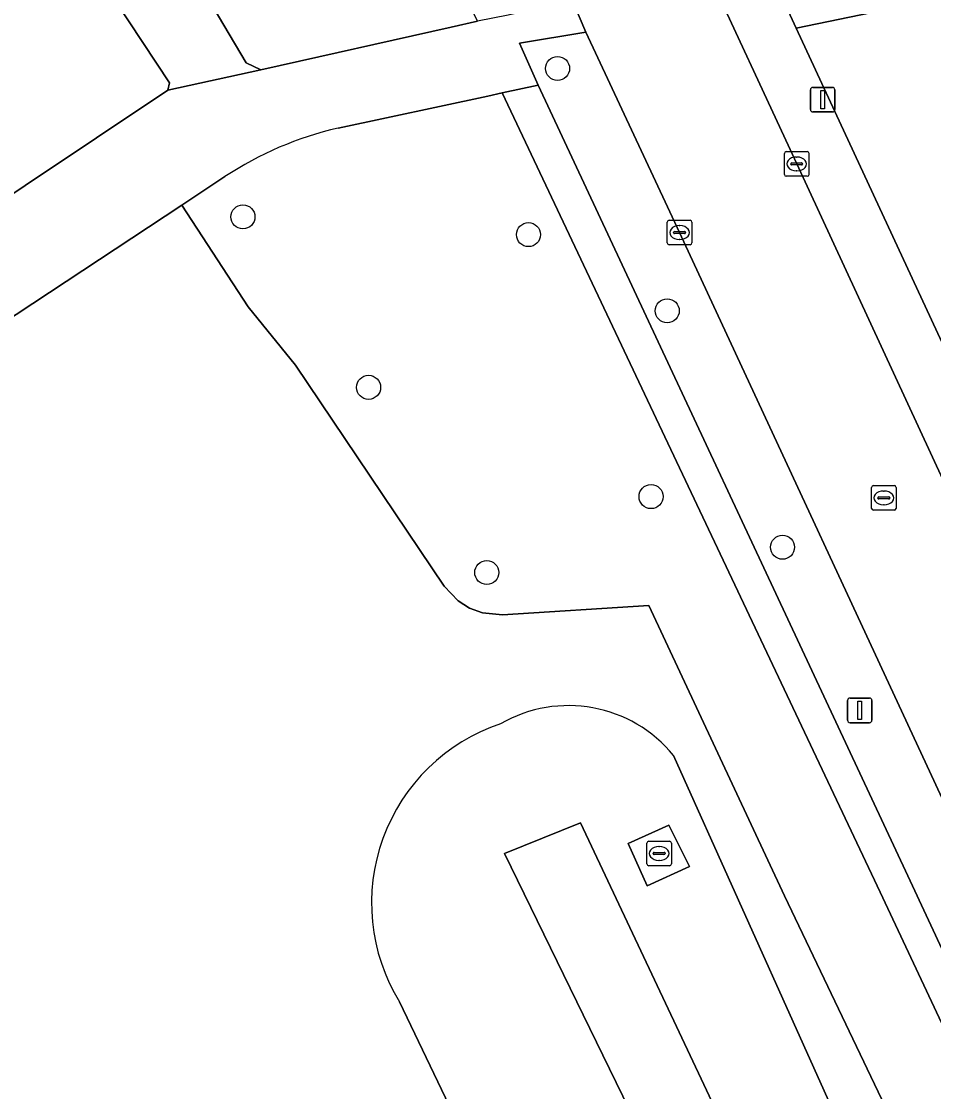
# Model space of a CAD drawing. Extents: x 160030 to 160839, y 385325 to 386450.
# Drawn here: x 160597.28 to 160634.37, y 385742.04 to 385785.59 of the extents above; entities that cross this region are included whole.
import ezdxf

# ---------------------------------------------------------------- set-up
doc = ezdxf.new("R2010")
doc.units = 0
for name, color, linetype in [('IMGEO_Boom', 7, 'Continuous'), ('IMGEO_Groenvoorziening', 7, 'Continuous'), ('IMGEO_Kolk', 7, 'Continuous'), ('IMGEO_Lichtmast', 7, 'Continuous'), ('IMGEO_Oever', 7, 'Continuous'), ('IMGEO_Rijbaan_lokaal_open', 7, 'Continuous'), ('IMGEO_Rioolput', 7, 'Continuous'), ('IMGEO_Terreindeel_open', 7, 'Continuous'), ('IMGEO_Voetpad_halfverhard', 7, 'Continuous'), ('IMGEO_Voetpad_open', 7, 'Continuous'), ('IMGEO_Waterloop', 7, 'Continuous')]:
    doc.layers.add(name, color=color, linetype=linetype)

msp = doc.modelspace()

# ---------------------------------------------------------------- linework, layer by layer
at = {"layer": 'IMGEO_Boom'}
for centre in [(160619.079, 385783.672), (160606.287, 385777.634), (160617.895, 385776.91), (160623.538, 385773.81), (160611.395, 385770.696), (160622.879, 385766.25), (160628.226, 385764.19), (160616.2, 385763.16)]:
    msp.add_circle(centre, 0.489, dxfattribs=at)
at = {"layer": 'IMGEO_Groenvoorziening'}
for points in [[(160608.603, 385800.728), (160605.205, 385808.112), (160605.236, 385808.373), (160602.198, 385814.932), (160601.945, 385814.807), (160599.314, 385813.48), (160600.376, 385811.614), (160598.407, 385810.287), (160599.706, 385808.341), (160604.796, 385800.542), (160602.347, 385798.884), (160603.39, 385797.126), (160604.875, 385798.105), (160606.487, 385795.657), (160605.025, 385794.694), (160607.087, 385791.567), (160608.677, 385789.156), (160606.224, 385787.538), (160604.814, 385786.608), (160606.411, 385783.895), (160607.02, 385783.623), (160614.757, 385785.346), (160615.819, 385785.591)], [(160584.442, 385811.61), (160584.189, 385811.768), (160557.602, 385794.113), (160557.366, 385793.949), (160558.205, 385792.74), (160563.335, 385785.103), (160576.624, 385764.989), (160577.108, 385765.334), (160603.236, 385782.792), (160603.296, 385783.088)], [(160624.04, 385776.996), (160620.234, 385785.144), (160617.527, 385784.695), (160618.289, 385782.992), (160633.327, 385750.814), (160638.077, 385740.604), (160640.376, 385741.653), (160635.598, 385752.067)], [(160622.794, 385761.817), (160616.833, 385761.444), (160616.025, 385761.518), (160615.504, 385761.708), (160615.034, 385762.002), (160614.469, 385762.609), (160608.419, 385771.595), (160606.504, 385773.97), (160603.801, 385778.112), (160578.877, 385761.661), (160586.589, 385750), (160608.557, 385716.72), (160610.848, 385713.211), (160621.871, 385718.226), (160639.731, 385726.111), (160637.822, 385730.081), (160628.303, 385750)]]:
    msp.add_lwpolyline(points, close=True, dxfattribs=at)
for points in [[(160652.559, 385785.062), (160655.035, 385785.583), (160653.909, 385790.747), (160640.551, 385787.76), (160628.775, 385785.314), (160637.433, 385766.658), (160652.572, 385733.759)], [(160605.555, 385779.27), (160603.801, 385778.112), (160606.504, 385773.97), (160608.419, 385771.595), (160614.469, 385762.609), (160615.034, 385762.002), (160615.504, 385761.708), (160616.025, 385761.518), (160616.833, 385761.444), (160622.794, 385761.817), (160628.303, 385750), (160637.822, 385730.081), (160639.731, 385726.111), (160642.831, 385727.48), (160632.198, 385750.155), (160616.832, 385782.684)], [(160616.832, 385782.684), (160616.244, 385782.538), (160610.152, 385781.242)], [(160623.797, 385755.709), (160634.36, 385732.17)], [(160622.286, 385725.557), (160612.648, 385745.696)]]:
    msp.add_lwpolyline(points, dxfattribs=at)
for centre, radius, start, end in [((160613.254, 385767.666), 13.926, 102.8716, 123.5647), ((160619.523, 385752.237), 5.507, 39.0892, 120.1005), ((160619.196, 385749.714), 7.683, 108.4775, 211.5376)]:
    msp.add_arc(centre, radius, start, end, dxfattribs=at)
at = {"layer": 'IMGEO_Kolk'}
for p, q in [((160628.301, 385779.361), (160628.301, 385780.213)), ((160628.376, 385780.287), (160629.228, 385780.287)), ((160628.789, 385780.067), (160628.814, 385780.067)), ((160629.302, 385780.213), (160629.302, 385779.361)), ((160628.56, 385779.781), (160628.56, 385779.793)), ((160628.998, 385779.744), (160628.6, 385779.744)), ((160628.603, 385779.83), (160629.001, 385779.83)), ((160629.044, 385779.793), (160629.044, 385779.781)), ((160629.228, 385779.287), (160628.376, 385779.287)), ((160628.812, 385779.507), (160628.787, 385779.507)), ((160623.614, 385777.496), (160624.466, 385777.496)), ((160623.539, 385776.57), (160623.539, 385777.422)), ((160623.798, 385776.99), (160623.798, 385777.002)), ((160623.841, 385777.039), (160624.239, 385777.039)), ((160624.027, 385777.276), (160624.052, 385777.276)), ((160624.282, 385777.002), (160624.282, 385776.99)), ((160624.54, 385777.422), (160624.54, 385776.57)), ((160624.236, 385776.953), (160623.838, 385776.953)), ((160624.05, 385776.716), (160624.025, 385776.716)), ((160624.466, 385776.496), (160623.614, 385776.496)), ((160622.784, 385752.228), (160623.636, 385752.228)), ((160622.709, 385751.302), (160622.709, 385752.154)), ((160623.011, 385751.771), (160623.409, 385751.771)), ((160623.197, 385752.008), (160623.222, 385752.008)), ((160623.71, 385752.154), (160623.71, 385751.302)), ((160622.968, 385751.722), (160622.968, 385751.734)), ((160623.406, 385751.685), (160623.008, 385751.685)), ((160623.22, 385751.448), (160623.195, 385751.448)), ((160623.452, 385751.734), (160623.452, 385751.722)), ((160623.636, 385751.228), (160622.784, 385751.228))]:
    msp.add_line(p, q, dxfattribs=at)
for points in [[(160628.301, 385779.361), (160628.301, 385780.213)], [(160628.376, 385780.287), (160629.228, 385780.287)], [(160629.302, 385780.213), (160629.302, 385779.361)], [(160629.228, 385779.287), (160628.376, 385779.287)], [(160623.614, 385777.496), (160624.466, 385777.496)], [(160623.539, 385776.57), (160623.539, 385777.422)], [(160624.54, 385777.422), (160624.54, 385776.57)], [(160624.466, 385776.496), (160623.614, 385776.496)], [(160622.784, 385752.228), (160623.636, 385752.228)], [(160622.709, 385751.302), (160622.709, 385752.154)], [(160623.71, 385752.154), (160623.71, 385751.302)], [(160623.636, 385751.228), (160622.784, 385751.228)]]:
    msp.add_lwpolyline(points, dxfattribs=at)
for centre, radius, start, end in [((160628.378, 385780.211), 0.0765, 91.552, 178.448), ((160628.378, 385780.211), 0.0765, 91.552, 178.448), ((160629.226, 385780.211), 0.0765, 1.552, 88.448), ((160629.226, 385780.211), 0.0765, 1.552, 88.448), ((160628.6, 385779.79), 0.0403, 85.8775, 175.7526), ((160628.597, 385779.78), 0.0366, 178.938, 274.7102), ((160629.001, 385779.787), 0.043, 264.8664, 352.4533), ((160629.005, 385779.792), 0.0386, 1.7309, 96.639), ((160628.378, 385779.363), 0.0765, 181.552, 268.448), ((160628.378, 385779.363), 0.0765, 181.552, 268.448), ((160629.226, 385779.363), 0.0765, 271.552, 358.448), ((160629.226, 385779.363), 0.0765, 271.552, 358.448), ((160623.616, 385777.42), 0.0765, 91.552, 178.448), ((160623.616, 385777.42), 0.0765, 91.552, 178.448), ((160624.464, 385777.42), 0.0765, 1.552, 88.448), ((160624.464, 385777.42), 0.0765, 1.552, 88.448), ((160623.838, 385776.999), 0.0403, 85.8775, 175.7526), ((160624.243, 385777.001), 0.0386, 1.7309, 96.639), ((160623.616, 385776.572), 0.0765, 181.552, 268.448), ((160623.616, 385776.572), 0.0765, 181.552, 268.448), ((160623.835, 385776.989), 0.0366, 178.938, 274.7102), ((160624.239, 385776.996), 0.043, 264.8664, 352.4533), ((160624.464, 385776.572), 0.0765, 271.552, 358.448), ((160624.464, 385776.572), 0.0765, 271.552, 358.448), ((160622.786, 385752.152), 0.0765, 91.552, 178.448), ((160622.786, 385752.152), 0.0765, 91.552, 178.448), ((160623.634, 385752.152), 0.0765, 1.552, 88.448), ((160623.634, 385752.152), 0.0765, 1.552, 88.448), ((160623.008, 385751.731), 0.0403, 85.8775, 175.7526), ((160623.413, 385751.733), 0.0386, 1.7309, 96.639), ((160623.005, 385751.721), 0.0366, 178.938, 274.7102), ((160623.409, 385751.728), 0.043, 264.8664, 352.4533), ((160622.786, 385751.304), 0.0765, 181.552, 268.448), ((160622.786, 385751.304), 0.0765, 181.552, 268.448), ((160623.634, 385751.304), 0.0765, 271.552, 358.448), ((160623.634, 385751.304), 0.0765, 271.552, 358.448)]:
    msp.add_arc(centre, radius, start, end, dxfattribs=at)
for centre, major_axis, ratio, start_param, end_param in [((160628.788, 385779.787), (-0.387, 0.002), 0.722429, 4.712389, 7.853982), ((160628.813, 385779.787), (-0.39, 0.002), 0.717154, 1.570796, 4.712389), ((160624.026, 385776.996), (-0.387, 0.002), 0.722429, 4.712389, 7.853982), ((160624.051, 385776.996), (-0.39, 0.002), 0.717154, 1.570796, 4.712389), ((160623.196, 385751.728), (-0.387, 0.002), 0.722429, 4.712389, 7.853982), ((160623.221, 385751.728), (-0.39, 0.002), 0.717154, 1.570796, 4.712389)]:
    msp.add_ellipse(centre, major_axis=major_axis, ratio=ratio, start_param=start_param, end_param=end_param, dxfattribs=at)
at = {"layer": 'IMGEO_Lichtmast'}
for p, q in [((160629.361, 385782.001), (160629.361, 385782.801)), ((160629.361, 385782.801), (160629.361, 385782.001)), ((160629.461, 385782.901), (160630.251, 385782.901)), ((160630.251, 385782.901), (160629.461, 385782.901)), ((160630.351, 385782.801), (160630.351, 385782.001)), ((160630.351, 385782.001), (160630.351, 385782.801)), ((160630.251, 385781.901), (160629.461, 385781.901)), ((160629.461, 385781.901), (160630.251, 385781.901)), ((160630.87, 385757.15), (160630.87, 385757.95)), ((160630.87, 385757.95), (160630.87, 385757.15)), ((160630.97, 385758.05), (160631.76, 385758.05)), ((160631.76, 385758.05), (160630.97, 385758.05)), ((160631.86, 385757.95), (160631.86, 385757.15)), ((160631.86, 385757.15), (160631.86, 385757.95)), ((160631.76, 385757.05), (160630.97, 385757.05)), ((160630.97, 385757.05), (160631.76, 385757.05))]:
    msp.add_line(p, q, dxfattribs=at)
for points in [[(160629.781, 385782.776), (160629.931, 385782.776), (160629.931, 385782.026), (160629.781, 385782.026), (160629.781, 385782.776)], [(160631.29, 385757.925), (160631.44, 385757.925), (160631.44, 385757.175), (160631.29, 385757.175), (160631.29, 385757.925)]]:
    msp.add_lwpolyline(points, dxfattribs=at)
for centre, start, end in [((160629.461, 385782.801), 90, 180), ((160629.461, 385782.801), 90, 180), ((160630.251, 385782.801), 0, 90), ((160630.251, 385782.801), 360, 90), ((160629.461, 385782.001), 180, 270), ((160629.461, 385782.001), 180, 270), ((160630.251, 385782.001), 270, 0), ((160630.251, 385782.001), 270, 0), ((160630.97, 385757.95), 90, 180), ((160630.97, 385757.95), 90, 180), ((160631.76, 385757.95), 0, 90), ((160631.76, 385757.95), 360, 90), ((160630.97, 385757.15), 180, 270), ((160630.97, 385757.15), 180, 270), ((160631.76, 385757.15), 270, 0), ((160631.76, 385757.15), 270, 0)]:
    msp.add_arc(centre, 0.1, start, end, dxfattribs=at)
at = {"layer": 'IMGEO_Oever'}
for points in [[(160634.36, 385732.17), (160623.797, 385755.709)], [(160612.648, 385745.696), (160622.286, 385725.557)]]:
    msp.add_lwpolyline(points, dxfattribs=at)
for points in [[(160628.398, 385728.173), (160616.916, 385751.722), (160620.015, 385752.975), (160631.049, 385729.555)], [(160621.944, 385752.14), (160623.601, 385752.88), (160624.447, 385751.201), (160622.722, 385750.418)]]:
    msp.add_lwpolyline(points, close=True, dxfattribs=at)
for centre, radius, start, end in [((160619.523, 385752.237), 5.507, 39.0892, 120.1005), ((160619.196, 385749.714), 7.683, 108.4775, 211.5376)]:
    msp.add_arc(centre, radius, start, end, dxfattribs=at)
at = {"layer": 'IMGEO_Rijbaan_lokaal_open'}
msp.add_lwpolyline([(160635.246, 385765.866), (160628.802, 385779.787), (160621.033, 385796.572), (160620.07, 385798.64), (160615.072, 385796.313), (160615.852, 385794.67), (160619.688, 385786.418), (160620.234, 385785.144), (160624.04, 385776.996), (160635.598, 385752.067), (160640.376, 385741.653), (160644.987, 385731.605), (160645.434, 385730.609), (160650.45, 385732.858), (160649.918, 385733.946)], close=True, dxfattribs=at)
at = {"layer": 'IMGEO_Rioolput'}
for p, q in [((160631.845, 385765.772), (160631.845, 385766.624)), ((160631.92, 385766.698), (160632.772, 385766.698)), ((160632.846, 385766.624), (160632.846, 385765.772)), ((160632.104, 385766.192), (160632.104, 385766.204)), ((160632.542, 385766.155), (160632.144, 385766.155)), ((160632.147, 385766.241), (160632.545, 385766.241)), ((160632.333, 385766.478), (160632.358, 385766.478)), ((160632.588, 385766.204), (160632.588, 385766.192)), ((160632.772, 385765.698), (160631.92, 385765.698)), ((160632.356, 385765.918), (160632.331, 385765.918))]:
    msp.add_line(p, q, dxfattribs=at)
for points in [[(160631.845, 385765.772), (160631.845, 385766.624)], [(160631.92, 385766.698), (160632.772, 385766.698)], [(160632.846, 385766.624), (160632.846, 385765.772)], [(160632.772, 385765.698), (160631.92, 385765.698)]]:
    msp.add_lwpolyline(points, dxfattribs=at)
for centre, radius, start, end in [((160631.922, 385766.622), 0.0765, 91.552, 178.448), ((160631.922, 385766.622), 0.0765, 91.552, 178.448), ((160632.77, 385766.622), 0.0765, 1.552, 88.448), ((160632.77, 385766.622), 0.0765, 1.552, 88.448), ((160632.144, 385766.201), 0.0403, 85.8775, 175.7526), ((160632.141, 385766.191), 0.0366, 178.938, 274.7102), ((160632.545, 385766.198), 0.043, 264.8664, 352.4533), ((160632.549, 385766.203), 0.0386, 1.7309, 96.639), ((160631.922, 385765.774), 0.0765, 181.552, 268.448), ((160631.922, 385765.774), 0.0765, 181.552, 268.448), ((160632.77, 385765.774), 0.0765, 271.552, 358.448), ((160632.77, 385765.774), 0.0765, 271.552, 358.448)]:
    msp.add_arc(centre, radius, start, end, dxfattribs=at)
for centre, major_axis, ratio, start_param, end_param in [((160632.332, 385766.198), (-0.387, 0.002), 0.722429, 4.712389, 7.853982), ((160632.357, 385766.198), (-0.39, 0.002), 0.717154, 1.570796, 4.712389)]:
    msp.add_ellipse(centre, major_axis=major_axis, ratio=ratio, start_param=start_param, end_param=end_param, dxfattribs=at)
at = {"layer": 'IMGEO_Terreindeel_open'}
msp.add_lwpolyline([(160621.944, 385752.14), (160622.722, 385750.418), (160624.447, 385751.201), (160623.601, 385752.88)], close=True, dxfattribs=at)
at = {"layer": 'IMGEO_Voetpad_halfverhard'}
msp.add_lwpolyline([(160618.289, 385782.992), (160616.832, 385782.684), (160632.198, 385750.155), (160642.831, 385727.48), (160643.834, 385725.341), (160644.95, 385725.831), (160638.077, 385740.604), (160633.327, 385750.814)], close=True, dxfattribs=at)
at = {"layer": 'IMGEO_Voetpad_open'}
for points in [[(160584.442, 385811.61), (160603.296, 385783.088), (160603.236, 385782.792), (160607.02, 385783.623), (160606.411, 385783.895), (160604.814, 385786.608)], [(160650.707, 385806.028), (160653.316, 385793.643), (160633.809, 385789.28), (160627.546, 385787.995), (160628.775, 385785.314), (160640.551, 385787.76), (160653.909, 385790.747), (160655.035, 385785.583), (160662.79, 385750), (160665.539, 385737.339)], [(160619.258, 385800.467), (160620.07, 385798.64), (160621.033, 385796.572), (160628.802, 385779.787), (160635.246, 385765.866), (160649.918, 385733.946), (160650.45, 385732.858), (160650.887, 385731.903)], [(160652.572, 385733.759), (160637.433, 385766.658), (160628.775, 385785.314), (160627.546, 385787.995), (160622.363, 385799.309)], [(160610.152, 385781.242), (160616.244, 385782.538), (160616.832, 385782.684), (160618.289, 385782.992), (160617.527, 385784.695), (160620.234, 385785.144), (160619.688, 385786.418), (160617.067, 385785.839), (160615.819, 385785.591), (160614.757, 385785.346), (160607.02, 385783.623), (160603.236, 385782.792), (160577.108, 385765.334), (160576.624, 385764.989), (160574.071, 385763.167), (160567.857, 385759.07), (160570.088, 385755.733), (160576.284, 385759.875), (160578.877, 385761.661), (160603.801, 385778.112)], [(160603.801, 385778.112), (160605.555, 385779.27)]]:
    msp.add_lwpolyline(points, dxfattribs=at)
msp.add_arc((160613.254, 385767.666), 13.926, 102.8716, 123.5647, dxfattribs=at)
at = {"layer": 'IMGEO_Waterloop'}
msp.add_lwpolyline([(160628.398, 385728.173), (160631.049, 385729.555), (160620.015, 385752.975), (160616.916, 385751.722)], close=True, dxfattribs=at)

doc.saveas('drawing.dxf')
